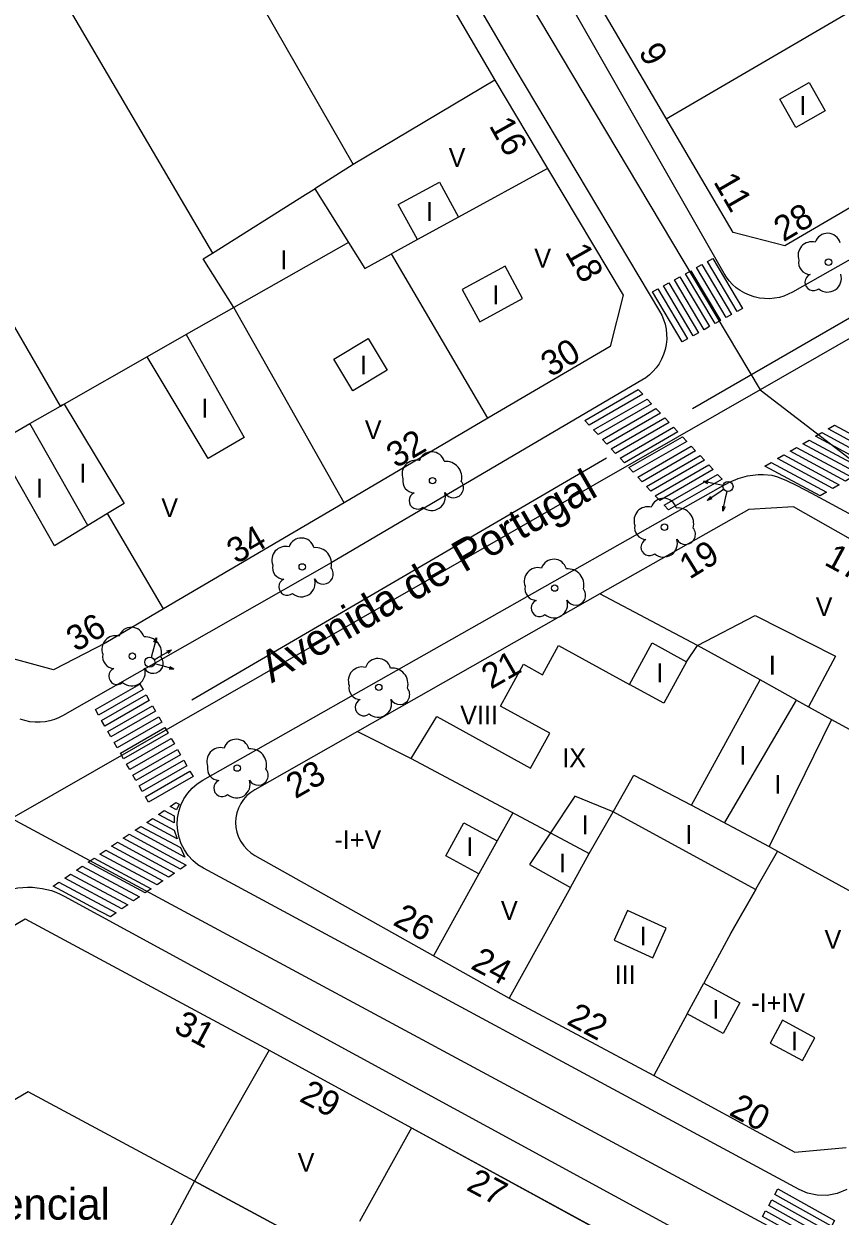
# Model space of a CAD drawing. Extents: x 282771 to 285132, y 4823109 to 4825496.
# Drawn here: x 284234.7 to 284299.7, y 4824005.5 to 4824100.4 of the extents above; entities that cross this region are included whole.
import ezdxf

# ---------------------------------------------------------------- set-up
doc = ezdxf.new("R2010")
doc.units = 0
for name, color, linetype in [('ACERA-BORDILLO', 7, 'Continuous'), ('ARBOL', 7, 'Continuous'), ('CALLE-EJE', 7, 'Continuous'), ('CALLE-TEXTO', 7, 'Continuous'), ('EDIFICIO', 7, 'Continuous'), ('INTERIOR-EDIFICIO', 7, 'Continuous'), ('MEDIANERA', 7, 'Continuous'), ('NUM-LOCAL', 7, 'Continuous'), ('NUM-PORTAL', 7, 'Continuous'), ('PASO-PEATONES', 7, 'Continuous'), ('SEMAFORO', 7, 'Continuous'), ('SENAL-VIARIA', 7, 'Continuous'), ('TXT-ALTURA-EDIFICIO', 7, 'Continuous'), ('URBANIZACION-AREA', 7, 'Continuous'), ('URBANIZACION-TEXTO', 7, 'Continuous')]:
    doc.layers.add(name, color=color, linetype=linetype)

msp = doc.modelspace()

# ---------------------------------------------------------------- linework, layer by layer
at = {"layer": 'ACERA-BORDILLO'}
for points in [[(284257.767, 4824124.254), (284273.836, 4824096.834), (284285.358, 4824077.512)], [(284329.42, 4824097.974), (284295.928, 4824079.024), (284295.608, 4824078.861), (284295.263, 4824078.724), (284294.897, 4824078.617), (284294.512, 4824078.543), (284294.114, 4824078.508), (284293.708, 4824078.513), (284293.3, 4824078.559), (284292.898, 4824078.648), (284292.506, 4824078.778), (284292.132, 4824078.946), (284291.781, 4824079.15), (284291.457, 4824079.384), (284291.164, 4824079.643), (284290.903, 4824079.923), (284290.677, 4824080.217), (284290.485, 4824080.52), (284266.136, 4824123.134)], [(284285.358, 4824077.512), (284285.529, 4824077.193), (284285.675, 4824076.85), (284285.79, 4824076.483), (284285.872, 4824076.097), (284285.916, 4824075.697), (284285.919, 4824075.287), (284285.879, 4824074.876), (284285.797, 4824074.468), (284285.673, 4824074.072), (284285.509, 4824073.692), (284285.309, 4824073.335), (284285.078, 4824073.005), (284284.821, 4824072.706), (284284.543, 4824072.441), (284284.249, 4824072.209), (284283.947, 4824072.013), (284259.197, 4824057.494), (284237.814, 4824045.318), (284237.496, 4824045.155), (284237.154, 4824045.017), (284236.791, 4824044.909), (284236.409, 4824044.835), (284236.014, 4824044.798), (284235.612, 4824044.8), (284235.207, 4824044.843), (284234.807, 4824044.928), (284234.417, 4824045.053)], [(284300.262, 4824007.604), (284299.505, 4824007.294), (284298.701, 4824007.145), (284297.9, 4824007.161), (284297.148, 4824007.326), (284296.48, 4824007.611), (284249.027, 4824033.186), (284248.592, 4824033.46), (284248.185, 4824033.798), (284247.82, 4824034.195), (284247.509, 4824034.641), (284247.261, 4824035.125), (284247.083, 4824035.634), (284246.976, 4824036.152), (284246.939, 4824036.666), (284246.967, 4824037.18), (284247.066, 4824037.7), (284247.235, 4824038.211), (284247.474, 4824038.699), (284247.778, 4824039.151), (284248.136, 4824039.553), (284248.537, 4824039.898), (284248.968, 4824040.18), (284290.226, 4824063.534), (284290.916, 4824063.914), (284291.606, 4824064.204), (284292.356, 4824064.404), (284293.196, 4824064.524), (284293.626, 4824064.514), (284294.286, 4824064.464), (284294.756, 4824064.324), (284295.456, 4824064.044), (284296.286, 4824063.644), (284297.456, 4824063.034), (284319.779, 4824050.964)], [(284191.907, 4824004.735), (284193.487, 4824007.135), (284195.247, 4824009.025), (284199.197, 4824011.705), (284212.127, 4824019.335), (284232.128, 4824030.871), (284232.45, 4824031.045), (284232.788, 4824031.2), (284233.139, 4824031.336), (284233.501, 4824031.45), (284233.873, 4824031.542), (284234.252, 4824031.61), (284234.636, 4824031.654), (284235.024, 4824031.673), (284235.412, 4824031.667), (284235.797, 4824031.636), (284236.179, 4824031.581), (284236.553, 4824031.502), (284236.919, 4824031.4), (284237.274, 4824031.276), (284237.617, 4824031.132), (284237.946, 4824030.97), (284292.204, 4824001.445)]]:
    msp.add_lwpolyline(points, dxfattribs=at)
at = {"layer": 'ARBOL'}
for centre in [(284298.806, 4824081.414), (284267.273, 4824064.029), (284285.743, 4824060.324), (284256.897, 4824057.166), (284277, 4824055.478), (284243.364, 4824050.062), (284262.99, 4824047.578), (284251.719, 4824041.152)]:
    msp.add_circle(centre, 0.255, dxfattribs=at)
for centre, radius, start, end in [((284298.736, 4824082.674), 1.038, 15.64228, 161.38435), ((284297.476, 4824081.944), 1.097, 75.4318, 200.55608), ((284297.366, 4824081.374), 0.935, 168.59898, 268.13236), ((284297.606, 4824079.824), 0.672, 113.73672, 309.4725), ((284298.746, 4824080.124), 1.086, 228.95447, 17.92796), ((284265.943, 4824064.558), 1.097, 75.4318, 200.55608), ((284267.203, 4824065.288), 1.038, 15.64228, 161.38435), ((284268.333, 4824064.289), 1.272, 345.03273, 95.79925), ((284265.833, 4824063.989), 0.935, 168.59898, 268.13236), ((284268.943, 4824063.459), 0.797, 208.96246, 38.99103), ((284266.073, 4824062.439), 0.672, 113.73672, 309.4725), ((284267.213, 4824062.739), 1.086, 228.95447, 17.92796), ((284284.413, 4824060.854), 1.097, 75.4318, 200.55608), ((284285.673, 4824061.584), 1.038, 15.64228, 161.38435), ((284286.803, 4824060.584), 1.272, 345.03273, 95.79925), ((284284.303, 4824060.284), 0.935, 168.59898, 268.13236), ((284287.413, 4824059.754), 0.797, 208.96246, 38.99103), ((284256.827, 4824058.426), 1.038, 15.64228, 161.38435), ((284284.543, 4824058.734), 0.672, 113.73672, 309.4725), ((284285.683, 4824059.034), 1.086, 228.95447, 17.92796), ((284255.567, 4824057.696), 1.097, 75.4318, 200.55608), ((284257.957, 4824057.426), 1.272, 345.03273, 95.79925), ((284255.457, 4824057.126), 0.935, 168.59898, 268.13236), ((284258.567, 4824056.596), 0.797, 208.96246, 38.99103), ((284275.67, 4824056.008), 1.097, 75.4318, 200.55608), ((284276.93, 4824056.738), 1.038, 15.64228, 161.38435), ((284278.06, 4824055.738), 1.272, 345.03273, 95.79925), ((284255.697, 4824055.576), 0.672, 113.73672, 309.4725), ((284256.837, 4824055.876), 1.086, 228.95447, 17.92796), ((284275.56, 4824055.438), 0.935, 168.59898, 268.13236), ((284278.67, 4824054.908), 0.797, 208.96246, 38.99103), ((284275.8, 4824053.888), 0.672, 113.73672, 309.4725), ((284276.94, 4824054.188), 1.086, 228.95447, 17.92796), ((284243.294, 4824051.321), 1.038, 15.64228, 161.38435), ((284242.034, 4824050.592), 1.097, 75.4318, 200.55608), ((284244.424, 4824050.322), 1.272, 345.03273, 95.79925), ((284241.924, 4824050.022), 0.935, 168.59898, 268.13236), ((284245.034, 4824049.492), 0.797, 208.96246, 38.99103), ((284262.92, 4824048.838), 1.038, 15.64228, 161.38435), ((284242.164, 4824048.472), 0.672, 113.73672, 309.4725), ((284243.304, 4824048.772), 1.086, 228.95447, 17.92796), ((284261.66, 4824048.108), 1.097, 75.4318, 200.55608), ((284264.05, 4824047.838), 1.272, 345.03273, 95.79925), ((284261.55, 4824047.538), 0.935, 168.59898, 268.13236), ((284264.66, 4824047.008), 0.797, 208.96246, 38.99103), ((284261.79, 4824045.988), 0.672, 113.73672, 309.4725), ((284262.93, 4824046.288), 1.086, 228.95447, 17.92796), ((284250.389, 4824041.682), 1.097, 75.4318, 200.55608), ((284251.649, 4824042.412), 1.038, 15.64228, 161.38435), ((284252.778, 4824041.412), 1.272, 345.03273, 95.79925), ((284250.279, 4824041.112), 0.935, 168.59898, 268.13236), ((284253.388, 4824040.582), 0.797, 208.96246, 38.99103), ((284250.519, 4824039.562), 0.672, 113.73672, 309.4725), ((284251.659, 4824039.862), 1.086, 228.95447, 17.92796)]:
    msp.add_arc(centre, radius, start, end, dxfattribs=at)
at = {"layer": 'CALLE-EJE'}
for points in [[(284203.407, 4824180.693), (284260.847, 4824125.784), (284293.376, 4824071.244)], [(284336.476, 4824095.994), (284293.376, 4824071.244)], [(284293.376, 4824071.244), (284233.737, 4824037.144)], [(284293.376, 4824071.244), (284302.287, 4824064.416), (284328.571, 4824051.007)], [(284301.216, 4824000.835), (284233.737, 4824037.144)]]:
    msp.add_lwpolyline(points, dxfattribs=at)
at = {"layer": 'EDIFICIO'}
for points in [[(284324.585, 4824099.798), (284314.936, 4824094.164), (284295.317, 4824082.707), (284291.206, 4824083.781), (284280.596, 4824101.834), (284267.896, 4824123.444), (284265.206, 4824128.104), (284235.347, 4824156.873), (284212.047, 4824178.863), (284226.407, 4824192.113), (284266.356, 4824228.982), (284269.566, 4824231.942), (284274.256, 4824228.772), (284277.686, 4824227.692), (284281.326, 4824226.853), (284286.556, 4824226.303), (284289.336, 4824217.993), (284291.096, 4824212.723)], [(284245.847, 4824053.824), (284241.247, 4824051.124), (284237.077, 4824048.964), (284233.297, 4824049.994), (284225.657, 4824063.144), (284222.917, 4824067.844), (284221.427, 4824070.434), (284214.307, 4824082.664), (284212.817, 4824085.254), (284209.937, 4824090.224), (284207.067, 4824095.134), (284205.577, 4824097.724), (284188.897, 4824126.453)], [(284256.297, 4824123.114), (284272.246, 4824095.894), (284276.426, 4824088.884), (284282.457, 4824078.796), (284281.409, 4824074.703), (284271.676, 4824068.994), (284260.237, 4824062.274), (284245.847, 4824053.824)], [(284306.886, 4824055.794), (284296.026, 4824061.944), (284292.456, 4824061.724), (284280.606, 4824055.014), (284261.287, 4824044.064), (284253.111, 4824039.432), (284252.79, 4824039.222)], [(284252.79, 4824039.222), (284252.49, 4824038.965), (284252.223, 4824038.665), (284251.996, 4824038.33), (284251.817, 4824037.967), (284251.689, 4824037.586), (284251.614, 4824037.199), (284251.59, 4824036.816), (284251.615, 4824036.432), (284251.692, 4824036.046), (284251.822, 4824035.666), (284252.003, 4824035.303), (284252.231, 4824034.969), (284252.499, 4824034.67), (284252.8, 4824034.415), (284253.122, 4824034.206), (284273.386, 4824022.835), (284284.906, 4824016.685), (284296.116, 4824010.585), (284300.216, 4824010.955)], [(284232.787, 4823979.795), (284213.927, 4823990.205), (284198.007, 4823998.995), (284198.797, 4824000.455), (284203.857, 4824010.855), (284204.867, 4824011.475), (284211.227, 4824015.385), (284234.827, 4824029.154), (284254.267, 4824018.695), (284265.587, 4824012.515), (284279.836, 4824004.765), (284291.036, 4823998.665), (284291.676, 4823996.285), (284287.776, 4823989.075), (284281.936, 4823978.275), (284276.006, 4823967.315), (284272.568, 4823960.95), (284269.022, 4823959.863), (284257.777, 4823966.005), (284232.787, 4823979.795)]]:
    msp.add_lwpolyline(points, dxfattribs=at)
at = {"layer": 'INTERIOR-EDIFICIO'}
for points in [[(284209.476, 4824144.737), (284211.105, 4824146.528), (284212.658, 4824145.115), (284212.326, 4824144.764), (284231.853, 4824126.595), (284239.537, 4824126.524), (284243.007, 4824120.464), (284260.957, 4824089.194), (284257.907, 4824087.254)], [(284257.907, 4824087.254), (284260.587, 4824082.994), (284251.457, 4824077.804), (284247.664, 4824075.649), (284252.277, 4824067.474), (284249.407, 4824065.794), (284244.557, 4824073.883), (284237.938, 4824070.122), (284242.717, 4824062.214), (284241.397, 4824061.414), (284239.807, 4824060.454), (284237.157, 4824058.854), (284232.487, 4824067.024), (284235.197, 4824068.564), (284237.646, 4824069.956), (284204.377, 4824127.443), (284203.487, 4824127.463), (284195.387, 4824127.673), (284194.407, 4824131.723), (284197.35, 4824134.186), (284209.707, 4824144.493), (284209.476, 4824144.737)], [(284297.276, 4824095.714), (284298.546, 4824093.454), (284296.196, 4824092.134), (284294.936, 4824094.394), (284297.276, 4824095.714)], [(284269.338, 4824085.001), (284266.069, 4824083.209), (284264.547, 4824085.994), (284267.826, 4824087.784), (284269.338, 4824085.001)], [(284269.636, 4824079.244), (284271.026, 4824076.674), (284274.446, 4824078.534), (284273.056, 4824081.104), (284269.636, 4824079.244)], [(284262.147, 4824075.354), (284263.667, 4824072.834), (284260.927, 4824071.184), (284259.417, 4824073.704), (284262.147, 4824075.354)], [(284283.306, 4824040.584), (284287.896, 4824038.198), (284293.376, 4824048.174), (284288.376, 4824050.904), (284292.956, 4824053.304), (284299.356, 4824050.054), (284297.226, 4824046.033), (284299.035, 4824045.032), (284294.09, 4824034.913), (284294.756, 4824034.554), (284293.006, 4824031.485), (284281.65, 4824037.681)], [(284284.756, 4824051.114), (284287.486, 4824049.614), (284285.686, 4824046.314), (284282.956, 4824047.804), (284284.756, 4824051.114)], [(284281.65, 4824037.681), (284283.306, 4824040.584)], [(284281.65, 4824037.681), (284278.596, 4824038.914), (284276.666, 4824035.994), (284275.006, 4824033.474), (284278.255, 4824031.645)], [(284278.255, 4824031.645), (284279.746, 4824034.344), (284281.65, 4824037.681)], [(284270.97, 4824032.747), (284268.324, 4824034.162), (284269.775, 4824036.788)], [(284269.775, 4824036.788), (284272.421, 4824035.373), (284270.97, 4824032.747)], [(284284.816, 4824026.055), (284285.886, 4824028.425), (284282.806, 4824029.815), (284281.736, 4824027.455), (284284.816, 4824026.055)], [(284291.746, 4824022.465), (284290.426, 4824020.025), (284287.556, 4824021.585), (284288.875, 4824024.025), (284291.746, 4824022.465)], [(284295.156, 4824021.085), (284294.166, 4824019.265), (284296.726, 4824017.885), (284297.716, 4824019.695), (284295.156, 4824021.085)], [(284270.517, 4823988.395), (284262.117, 4823993.035), (284263.717, 4823995.935), (284258.087, 4823999.035), (284259.881, 4824002.047), (284248.325, 4824008.265), (284235.064, 4824015.4), (284213.118, 4824002.461), (284212.457, 4824001.101), (284215.346, 4823999.507)]]:
    msp.add_lwpolyline(points, dxfattribs=at)
at = {"layer": 'MEDIANERA'}
for points in [[(284231.167, 4824113.734), (284249.737, 4824082.124)], [(284285.886, 4824092.834), (284308.306, 4824105.934), (284308.706, 4824105.234), (284310.966, 4824101.214), (284314.216, 4824095.424), (284314.936, 4824094.164)], [(284272.246, 4824095.894), (284260.957, 4824089.194)], [(284276.426, 4824088.884), (284269.338, 4824085.001)], [(284249.737, 4824082.124), (284257.147, 4824086.794), (284257.907, 4824087.254)], [(284260.587, 4824082.994), (284261.877, 4824080.914), (284263.997, 4824082.074)], [(284266.069, 4824083.209), (284263.997, 4824082.074)], [(284260.237, 4824062.274), (284251.457, 4824077.804), (284249.007, 4824081.674), (284249.737, 4824082.124)], [(284271.676, 4824068.994), (284263.997, 4824082.074)], [(284247.664, 4824075.649), (284244.557, 4824073.883)], [(284237.772, 4824070.028), (284237.646, 4824069.956), (284237.772, 4824070.028)], [(284237.938, 4824070.122), (284237.772, 4824070.028), (284237.938, 4824070.122)], [(284239.807, 4824060.454), (284235.197, 4824068.564)], [(284245.847, 4824053.824), (284241.397, 4824061.414)], [(284287.486, 4824049.614), (284288.376, 4824050.904), (284280.606, 4824055.014)], [(284265.577, 4824041.924), (284267.607, 4824045.254), (284275.086, 4824041.154), (284276.616, 4824043.944), (284272.686, 4824046.094), (284274.506, 4824049.424), (284276.036, 4824048.584), (284277.316, 4824050.914), (284282.956, 4824047.804)], [(284296.266, 4824046.564), (284293.376, 4824048.174)], [(284290.556, 4824036.814), (284296.266, 4824046.564)], [(284296.266, 4824046.564), (284297.226, 4824046.033)], [(284299.035, 4824045.032), (284300.456, 4824044.244)], [(284261.287, 4824044.064), (284265.577, 4824041.924)], [(284265.577, 4824041.924), (284276.666, 4824035.994), (284279.746, 4824034.344)], [(284287.896, 4824038.198), (284294.09, 4824034.913)], [(284273.654, 4824037.605), (284272.421, 4824035.373)], [(284294.756, 4824034.554), (284309.096, 4824026.655)], [(284270.97, 4824032.747), (284267.361, 4824026.216)], [(284278.255, 4824031.645), (284273.386, 4824022.835)], [(284291.026, 4824028.005), (284293.008, 4824031.484), (284291.026, 4824028.005)], [(284291.026, 4824028.005), (284288.875, 4824024.025)], [(284287.556, 4824021.585), (284284.906, 4824016.685)], [(284254.267, 4824018.695), (284248.325, 4824008.265)], [(284265.587, 4824012.515), (284261.447, 4824005.075)], [(284248.325, 4824008.265), (284243.751, 4823999.764), (284250.287, 4823996.247)], [(284248.325, 4824008.265), (284259.881, 4824002.047)]]:
    msp.add_lwpolyline(points, dxfattribs=at)
at = {"layer": 'PASO-PEATONES'}
for points in [[(284291.527, 4824077.496), (284289.167, 4824081.467), (284289.605, 4824081.709), (284291.964, 4824077.739)], [(284289.776, 4824076.527), (284287.416, 4824080.498), (284287.854, 4824080.74), (284290.214, 4824076.77)], [(284290.651, 4824077.012), (284288.292, 4824080.983), (284288.729, 4824081.225), (284291.089, 4824077.254)], [(284288.026, 4824075.558), (284285.666, 4824079.529), (284286.103, 4824079.772), (284288.463, 4824075.801)], [(284288.901, 4824076.043), (284286.541, 4824080.014), (284286.979, 4824080.256), (284289.338, 4824076.285)], [(284287.15, 4824075.074), (284284.79, 4824079.045), (284285.228, 4824079.287), (284287.588, 4824075.316)], [(284279.749, 4824068.439), (284279.398, 4824068.813), (284283.66, 4824071.274), (284284.011, 4824070.899)], [(284280.452, 4824067.689), (284280.1, 4824068.064), (284284.362, 4824070.525), (284284.713, 4824070.15)], [(284281.154, 4824066.94), (284280.803, 4824067.315), (284285.064, 4824069.775), (284285.415, 4824069.401)], [(284281.856, 4824066.191), (284281.505, 4824066.566), (284285.766, 4824069.026), (284286.117, 4824068.652)], [(284303.176, 4824065.774), (284298.774, 4824068.15), (284299.278, 4824068.447), (284303.68, 4824066.071)], [(284282.558, 4824065.442), (284282.207, 4824065.816), (284286.468, 4824068.277), (284286.819, 4824067.902)], [(284283.26, 4824064.692), (284282.909, 4824065.067), (284287.17, 4824067.528), (284287.521, 4824067.153)], [(284302.168, 4824065.182), (284297.766, 4824067.558), (284298.27, 4824067.854), (284302.672, 4824065.478)], [(284283.962, 4824063.943), (284283.611, 4824064.318), (284287.872, 4824066.778), (284288.224, 4824066.404)], [(284300.152, 4824063.997), (284295.751, 4824066.373), (284296.255, 4824066.67), (284300.656, 4824064.294)], [(284301.16, 4824064.59), (284296.759, 4824066.966), (284297.263, 4824067.262), (284301.664, 4824064.886)], [(284284.664, 4824063.194), (284284.313, 4824063.568), (284288.575, 4824066.029), (284288.926, 4824065.655)], [(284299.145, 4824063.405), (284294.743, 4824065.781), (284295.247, 4824066.077), (284299.648, 4824063.701)], [(284285.367, 4824062.444), (284285.016, 4824062.819), (284289.277, 4824065.28), (284289.628, 4824064.905)], [(284298.137, 4824062.813), (284293.735, 4824065.189), (284294.239, 4824065.485), (284298.641, 4824063.109)], [(284286.069, 4824061.695), (284285.718, 4824062.07), (284289.979, 4824064.531), (284290.33, 4824064.156)], [(284240.667, 4824045.369), (284240.418, 4824045.803), (284243.97, 4824047.842), (284244.219, 4824047.409)], [(284241.165, 4824044.502), (284240.916, 4824044.935), (284244.468, 4824046.975), (284244.717, 4824046.541)], [(284241.663, 4824043.635), (284241.414, 4824044.068), (284244.966, 4824046.108), (284245.215, 4824045.674)], [(284242.161, 4824042.767), (284241.912, 4824043.201), (284245.464, 4824045.241), (284245.713, 4824044.807)], [(284242.659, 4824041.9), (284242.41, 4824042.334), (284245.962, 4824044.373), (284246.211, 4824043.94)], [(284243.157, 4824041.033), (284242.908, 4824041.467), (284246.46, 4824043.506), (284246.709, 4824043.073)], [(284243.655, 4824040.166), (284243.406, 4824040.599), (284246.958, 4824042.639), (284247.207, 4824042.205)], [(284244.153, 4824039.299), (284243.904, 4824039.732), (284247.456, 4824041.772), (284247.705, 4824041.338)], [(284244.651, 4824038.431), (284244.402, 4824038.865), (284247.954, 4824040.905), (284248.203, 4824040.471)], [(284246.892, 4824037.822), (284246.373, 4824038.102), (284246.839, 4824038.419), (284247.086, 4824038.286)], [(284246.944, 4824035.524), (284244.508, 4824036.834), (284244.974, 4824037.151), (284246.706, 4824036.219)], [(284246.702, 4824036.789), (284245.44, 4824037.468), (284245.906, 4824037.785), (284246.702, 4824037.357)], [(284247.556, 4824034.059), (284243.576, 4824036.2), (284244.042, 4824036.517), (284247.197, 4824034.82)], [(284246.263, 4824032.484), (284241.711, 4824034.932), (284242.178, 4824035.249), (284246.729, 4824032.801)], [(284247.195, 4824033.118), (284242.644, 4824035.566), (284243.11, 4824035.883), (284247.661, 4824033.435)], [(284245.33, 4824031.85), (284240.779, 4824034.297), (284241.245, 4824034.614), (284245.797, 4824032.167)], [(284243.466, 4824030.582), (284238.915, 4824033.029), (284239.381, 4824033.346), (284243.932, 4824030.899)], [(284244.398, 4824031.216), (284239.847, 4824033.663), (284240.313, 4824033.98), (284244.864, 4824031.533)], [(284242.534, 4824029.947), (284237.982, 4824032.395), (284238.448, 4824032.712), (284243, 4824030.264)], [(284240.74, 4824029.776), (284237.05, 4824031.761), (284237.516, 4824032.078), (284242.067, 4824029.63), (284241.612, 4824029.32), (284240.959, 4824029.668)], [(284299.055, 4824004.699), (284294.524, 4824007.223), (284294.764, 4824007.661), (284299.296, 4824005.137)], [(284298.574, 4824003.822), (284294.043, 4824006.347), (284294.283, 4824006.785), (284298.814, 4824004.261)], [(284298.093, 4824002.946), (284293.561, 4824005.47), (284293.802, 4824005.908), (284298.333, 4824003.384)]]:
    msp.add_lwpolyline(points, close=True, dxfattribs=at)
at = {"layer": 'SEMAFORO'}
for p, q in [((284289.236, 4824063.98), (284288.844, 4824063.958)), ((284290.02, 4824063.719), (284288.844, 4824063.958)), ((284289.196, 4824063.784), (284288.844, 4824063.958)), ((284290.412, 4824063.639), (284290.02, 4824063.719)), ((284290.143, 4824063.122), (284289.141, 4824062.459)), ((284289.397, 4824062.764), (284289.141, 4824062.459)), ((284290.473, 4824063.341), (284290.143, 4824063.122)), ((284290.405, 4824061.6), (284290.644, 4824062.776)), ((284290.644, 4824062.776), (284290.724, 4824063.168)), ((284289.522, 4824062.575), (284289.141, 4824062.459)), ((284290.405, 4824061.6), (284290.383, 4824061.992)), ((284290.579, 4824061.952), (284290.405, 4824061.6)), ((284245.275, 4824051.51), (284244.96, 4824050.352)), ((284245.079, 4824051.17), (284245.275, 4824051.51)), ((284245.275, 4824051.51), (284245.272, 4824051.117)), ((284244.96, 4824050.352), (284244.855, 4824049.966)), ((284245.437, 4824049.974), (284246.481, 4824050.57)), ((284246.093, 4824050.479), (284246.481, 4824050.57)), ((284246.205, 4824050.283), (284246.481, 4824050.57)), ((284245.093, 4824049.777), (284245.437, 4824049.974)), ((284245.136, 4824049.475), (284245.522, 4824049.37)), ((284245.522, 4824049.37), (284246.679, 4824049.055)), ((284246.286, 4824049.058), (284246.679, 4824049.055)), ((284246.339, 4824049.251), (284246.679, 4824049.055))]:
    msp.add_line(p, q, dxfattribs=at)
for centre in [(284290.804, 4824063.56), (284244.75, 4824049.58)]:
    msp.add_circle(centre, 0.4, dxfattribs=at)
at = {"layer": 'SENAL-VIARIA'}
for points in [[(284287.989, 4824069.763), (284319.329, 4824087.871)], [(284248.093, 4824046.595), (284281.139, 4824065.833)]]:
    msp.add_lwpolyline(points, dxfattribs=at)
at = {"layer": 'URBANIZACION-AREA'}
msp.add_lwpolyline([(284263.404, 4823975.891), (284257.777, 4823966), (284198.007, 4823998.995), (284203.857, 4824010.855), (284234.827, 4824029.154), (284254.267, 4824018.691), (284265.587, 4824012.511), (284279.837, 4824004.761), (284270.517, 4823988.39)], close=True, dxfattribs=at)

# ---------------------------------------------------------------- texts
at = {"layer": 'CALLE-TEXTO'}
msp.add_text('Avenida de Portugal', height=2.5, rotation=29.86645, dxfattribs=at).set_placement((284254.456, 4824047.879))
at = {"layer": 'NUM-LOCAL'}
for s, rotation, p in [('28', 30.59423, (284295.22, 4824082.99)), ('30', 30.59423, (284276.665, 4824072.228)), ('19', 31.70143, (284287.741, 4824056.133)), ('23', 29.82004, (284256.35, 4824038.667))]:
    msp.add_text(s, height=2, rotation=rotation, dxfattribs=at).set_placement(p)
at = {"layer": 'NUM-PORTAL'}
for s, rotation, p in [('9', 300.02004, (284283.631, 4824098.15)), ('16', 299.32004, (284271.733, 4824092.286)), ('11', 300.02004, (284289.601, 4824087.82)), ('18', 299.32004, (284277.779, 4824082.224)), ('32', 30.24004, (284264.359, 4824064.98)), ('34', 30.24004, (284251.644, 4824057.358)), ('17', 331.71004, (284298.383, 4824057.373)), ('36', 30.24004, (284238.864, 4824050.363)), ('21', 29.82004, (284271.92, 4824047.389)), ('26', 331.26189, (284264.032, 4824028.721)), ('24', 331.88004, (284270.222, 4824025.239)), ('22', 331.88004, (284277.869, 4824020.816)), ('31', 331.88004, (284246.565, 4824020.2)), ('29', 331.88004, (284256.578, 4824014.685)), ('20', 331.88004, (284290.8, 4824013.585)), ('27', 331.88004, (284269.878, 4824007.625))]:
    msp.add_text(s, height=2, rotation=rotation, dxfattribs=at).set_placement(p)
at = {"layer": 'TXT-ALTURA-EDIFICIO'}
for s, p in [('I', (284296.485, 4824093.134)), ('V', (284268.558, 4824089.004)), ('I', (284266.745, 4824084.704)), ('I', (284255.156, 4824080.854)), ('V', (284275.378, 4824080.984)), ('I', (284272.025, 4824078.064)), ('I', (284261.495, 4824072.484)), ('I', (284248.856, 4824069.054)), ('V', (284261.878, 4824067.334)), ('I', (284239.146, 4824063.874)), ('I', (284235.686, 4824062.684)), ('V', (284245.668, 4824061.134)), ('V', (284297.787, 4824053.254)), ('I', (284285.095, 4824047.984)), ('I', (284294.055, 4824048.594)), ('VIII', (284269.476, 4824044.624)), ('IX', (284277.6, 4824041.224)), ('I', (284291.695, 4824041.424)), ('I', (284294.485, 4824039.104)), ('I', (284279.144, 4824035.89)), ('-I+V', (284259.459, 4824034.712)), ('I', (284287.395, 4824035.124)), ('I', (284269.955, 4824034.149)), ('I', (284277.345, 4824032.844)), ('V', (284272.717, 4824029.066)), ('I', (284283.765, 4824027.045)), ('V', (284298.49, 4824026.77)), ('III', (284281.785, 4824023.965)), ('-I+IV', (284292.655, 4824021.735)), ('I', (284289.555, 4824021.205)), ('I', (284295.815, 4824018.685)), ('V', (284256.531, 4824009.026))]:
    msp.add_text(s, height=1.5, rotation=0.00004, dxfattribs=at).set_placement(p)
at = {"layer": 'URBANIZACION-TEXTO'}
msp.add_text('Residencial ', height=2.5, dxfattribs=at).set_placement((284224.295, 4824005.215))

doc.saveas('drawing.dxf')
